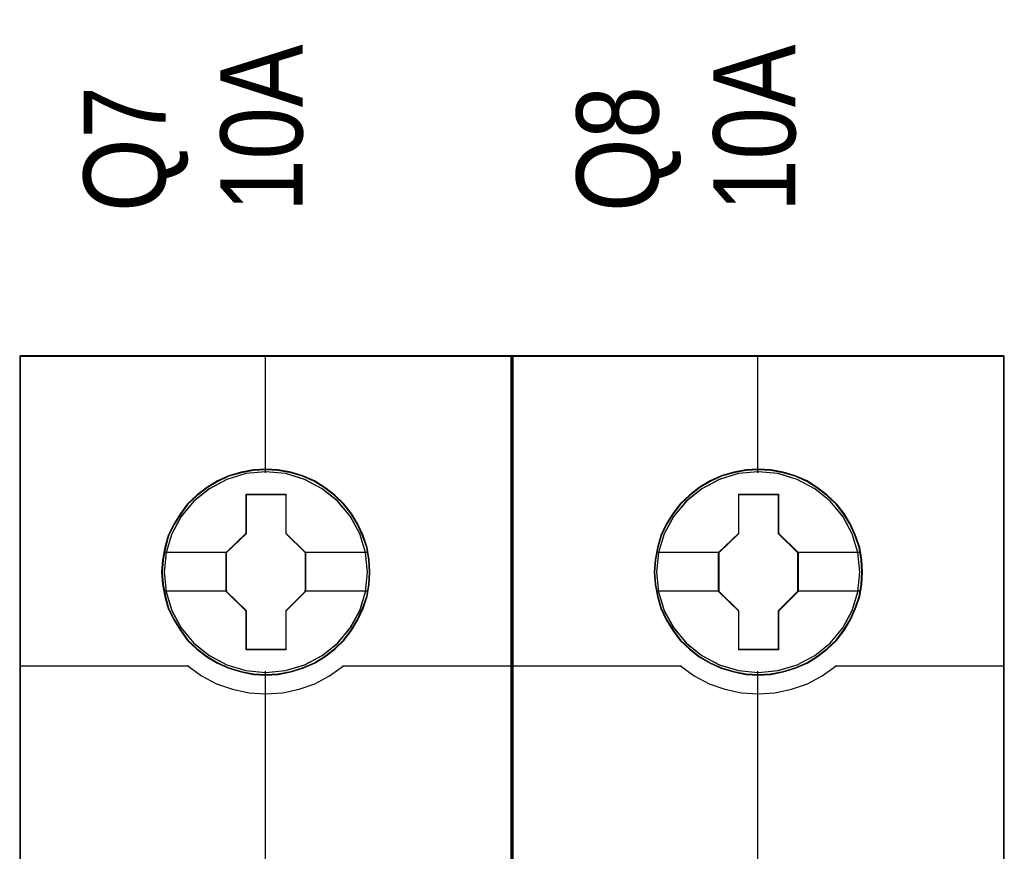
# Model space of a CAD drawing. Header units: millimetres. Extents: x -1290 to 1795, y -4192 to -1311.
# Tile 612 of 656: x 1120.82 to 1128.01, y -2942.42 to -2936.35. Entities that reach past the tile are written whole.
import ezdxf

# ---------------------------------------------------------------- set-up
doc = ezdxf.new("R2010")
doc.units = ezdxf.units.MM
doc.layers.add('45', color=7, linetype='Continuous')
doc.layers.add('Aparatura', color=7, linetype='Continuous', lineweight=13)
doc.styles.get("Standard").update_dxf_attribs({"font": 'ARIALN.TTF', "width": 0.8})

# ---------------------------------------------------------------- blocks, each defined once
blk = doc.blocks.new('*U393')
at = {"layer": '45', "color": 7}
for points in [[(468.391333, -233.760161), (450.418354, -233.760161), (450.418354, -315.4849), (468.391333, -315.4849), (468.391333, -233.760161)], [(463.208369, -241.660698), (463.186061, -241.209225), (463.11356, -240.757752), (462.957403, -240.322796), (462.773362, -239.904358), (462.539127, -239.513449), (462.260276, -239.166585), (461.925655, -238.847251), (461.557572, -238.566457), (461.189489, -238.324203), (460.754482, -238.137007), (460.319474, -238.010374), (459.862159, -237.922282), (459.410421, -237.900259), (458.953105, -237.922282), (458.506944, -238.010374), (458.055205, -238.137007), (457.642506, -238.324203), (457.252115, -238.566457), (456.889609, -238.847251), (456.549411, -239.166585), (456.287291, -239.513449), (456.041902, -239.904358), (455.84113, -240.322796), (455.724012, -240.757752), (455.63478, -241.209225), (455.601318, -241.660698), (455.63478, -242.106665), (455.724012, -242.547126), (455.84113, -242.982082), (456.041902, -243.395015), (456.287291, -243.79143), (456.549411, -244.149305), (456.889609, -244.468639), (457.252115, -244.749433), (457.642506, -244.980676), (458.055205, -245.167872), (458.506944, -245.30001), (458.953105, -245.393608), (459.410421, -245.415631), (459.862159, -245.393608), (460.319474, -245.30001), (460.754482, -245.167872), (461.189489, -244.980676), (461.557572, -244.749433), (461.925655, -244.468639), (462.260276, -244.149305), (462.539127, -243.79143), (462.773362, -243.395015), (462.957403, -242.982082), (463.11356, -242.547126), (463.186061, -242.106665), (463.208369, -241.660698)], [(463.208369, -241.660698), (463.186061, -241.209225), (463.11356, -240.757752), (462.957403, -240.322796), (462.773362, -239.904358), (462.539127, -239.513449), (462.260276, -239.166585), (461.925655, -238.847251), (461.557572, -238.566457), (461.189489, -238.324203), (460.754482, -238.137007), (460.319474, -238.010374), (459.862159, -237.922282), (459.410421, -237.900259), (458.953105, -237.922282), (458.506944, -238.010374), (458.055205, -238.137007), (457.642506, -238.324203), (457.252115, -238.566457), (456.889609, -238.847251), (456.549411, -239.166585), (456.287291, -239.513449), (456.041902, -239.904358), (455.84113, -240.322796), (455.724012, -240.757752), (455.63478, -241.209225), (455.601318, -241.660698), (455.63478, -242.106665), (455.724012, -242.547126), (455.84113, -242.982082), (456.041902, -243.395015), (456.287291, -243.79143), (456.549411, -244.149305), (456.889609, -244.468639), (457.252115, -244.749433), (457.642506, -244.980676), (458.055205, -245.167872), (458.506944, -245.30001), (458.953105, -245.393608), (459.410421, -245.415631), (459.862159, -245.393608), (460.319474, -245.30001), (460.754482, -245.167872), (461.189489, -244.980676), (461.557572, -244.749433), (461.925655, -244.468639), (462.260276, -244.149305), (462.539127, -243.79143), (462.773362, -243.395015), (462.957403, -242.982082), (463.11356, -242.547126), (463.186061, -242.106665), (463.208369, -241.660698)], [(458.690502, -238.80512), (460.141427, -238.80512), (460.141427, -240.232974), (460.861265, -240.938632), (460.861265, -242.366486), (460.141427, -243.08317), (460.141427, -244.499998), (458.690502, -244.499998), (458.690502, -243.08317), (457.953793, -242.366486), (457.953793, -240.938632), (458.690502, -240.232974), (458.690502, -238.80512)], [(458.690502, -238.80512), (460.141427, -238.80512), (460.141427, -238.80512), (460.141427, -240.232974), (460.141427, -240.232974), (460.861265, -240.938632), (460.861265, -240.938632), (460.861265, -242.366486), (460.861265, -242.366486), (460.141427, -243.08317), (460.141427, -243.08317), (460.141427, -244.499998), (460.141427, -244.499998), (458.690502, -244.499998), (458.690502, -244.499998), (458.690502, -243.08317), (458.690502, -243.08317), (457.953793, -242.366486), (457.953793, -242.366486), (457.953793, -240.938632), (457.953793, -240.938632), (458.690502, -240.232974), (458.690502, -240.232974), (458.690502, -238.80512), (458.690502, -238.80512)], [(458.700669, -238.823073), (460.132832, -238.823073), (460.132832, -240.241925), (460.843362, -240.943133), (460.843362, -242.361985), (460.132832, -243.074149), (460.132832, -244.482045), (458.700669, -244.482045), (458.700669, -243.074149), (457.973486, -242.361985), (457.973486, -240.943133), (458.700669, -240.241925), (458.700669, -238.823073)]]:
    blk.add_lwpolyline(points, close=True, dxfattribs=at)
at = {"layer": '45', "color": 139}
for points in [[(468.391333, -233.760161), (450.418354, -233.760161), (450.418354, -315.4849), (468.391333, -315.4849), (468.391333, -233.760161)], [(463.190466, -241.660683), (463.168263, -241.211583), (463.096103, -240.762483), (462.940681, -240.329813), (462.757506, -239.913574), (462.524374, -239.524719), (462.246836, -239.179679), (461.91379, -238.862023), (461.547439, -238.582704), (461.181089, -238.341724), (460.748129, -238.155511), (460.315169, -238.029544), (459.860006, -237.941915), (459.410394, -237.920008), (458.955231, -237.941915), (458.51117, -238.029544), (458.061558, -238.155511), (457.650801, -238.341724), (457.262248, -238.582704), (456.901448, -238.862023), (456.562851, -239.179679), (456.301965, -239.524719), (456.057732, -239.913574), (455.857904, -240.329813), (455.741338, -240.762483), (455.652526, -241.211583), (455.619221, -241.660683), (455.652526, -242.104307), (455.741338, -242.542453), (455.857904, -242.975123), (456.057732, -243.385885), (456.301965, -243.780217), (456.562851, -244.136211), (456.901448, -244.453867), (457.262248, -244.733186), (457.650801, -244.963213), (458.061558, -245.149425), (458.51117, -245.280869), (458.955231, -245.373975), (459.410394, -245.395882), (459.860006, -245.373975), (460.315169, -245.280869), (460.748129, -245.149425), (461.181089, -244.963213), (461.547439, -244.733186), (461.91379, -244.453867), (462.246836, -244.136211), (462.524374, -243.780217), (462.757506, -243.385885), (462.940681, -242.975123), (463.096103, -242.542453), (463.168263, -242.104307), (463.190466, -241.660683)], [(463.120644, -241.660638), (463.042553, -240.939347), (462.836169, -240.256599), (462.495915, -239.623404), (462.027368, -239.067295), (461.469575, -238.610293), (460.828112, -238.274425), (460.13087, -238.05969), (459.405739, -237.993617), (458.680607, -238.05969), (457.983365, -238.274425), (457.347481, -238.610293), (456.784109, -239.067295), (456.315562, -239.623404), (455.975308, -240.256599), (455.768925, -240.939347), (455.690834, -241.660638), (455.768925, -242.376423), (455.975308, -243.064677), (456.315562, -243.692366), (456.784109, -244.248475), (457.347481, -244.69997), (457.983365, -245.041345), (458.680607, -245.250574), (459.405739, -245.327659), (460.13087, -245.250574), (460.828112, -245.041345), (461.469575, -244.69997), (462.027368, -244.248475), (462.495915, -243.692366), (462.836169, -243.064677), (463.042553, -242.376423), (463.120644, -241.660638)], [(463.115273, -241.655192), (463.042756, -240.939395), (462.83636, -240.256636), (462.490509, -239.617925), (462.033093, -239.061806), (461.46969, -238.610304), (460.822613, -238.268924), (460.125332, -238.059691), (459.40016, -237.993617), (458.680567, -238.059691), (457.988864, -238.268924), (457.341787, -238.610304), (456.778384, -239.061806), (456.320968, -239.617925), (455.975117, -240.256636), (455.763144, -240.939395), (455.696205, -241.655192), (455.763144, -242.370988), (455.975117, -243.059254), (456.320968, -243.686953), (456.778384, -244.248578), (457.341787, -244.70008), (457.988864, -245.035954), (458.680567, -245.250693), (459.40016, -245.322273), (460.125332, -245.250693), (460.822613, -245.035954), (461.46969, -244.70008), (462.033093, -244.248578), (462.490509, -243.686953), (462.83636, -243.059254), (463.042756, -242.370988), (463.115273, -241.655192)]]:
    blk.add_lwpolyline(points, close=True, dxfattribs=at)
at = {"layer": '45', "color": 59}
blk.add_lwpolyline([(468.37343, -233.778115), (450.436257, -233.778115), (450.436257, -315.466946), (468.37343, -315.466946), (468.37343, -233.778115)], close=True, dxfattribs=at)
at = {"layer": '45', "color": 139}
for points in [[(459.380674, -233.760161), (459.380674, -238.036706)], [(450.418354, -245.081694), (456.600314, -245.081694)], [(456.560927, -245.081694), (457.063781, -245.439869), (457.611332, -245.729819), (458.18682, -245.928805), (458.795832, -246.065252), (459.399256, -246.105049), (460.013855, -246.065252), (460.622867, -245.928805), (461.198355, -245.729819), (461.734732, -245.439869), (462.24876, -245.081694)], [(462.209373, -245.081694), (468.391333, -245.081694)], [(459.380674, -245.277389), (459.380674, -252.501913)]]:
    blk.add_lwpolyline(points, dxfattribs=at)
at = {"layer": '45', "color": 7}
for points in [[(455.672931, -240.923643), (457.99318, -240.923643)], [(460.823669, -240.923643), (463.136756, -240.923643)], [(455.672931, -242.341977), (457.99318, -242.341977)], [(460.823669, -242.341977), (463.136756, -242.341977)]]:
    blk.add_lwpolyline(points, dxfattribs=at)
blk = doc.blocks.new('*U394')
at = {"layer": '45', "color": 7}
for points in [[(486.378634, -233.760161), (468.405655, -233.760161), (468.405655, -315.4849), (486.378634, -315.4849), (486.378634, -233.760161)], [(481.19567, -241.660698), (481.173362, -241.209225), (481.100861, -240.757752), (480.944705, -240.322796), (480.760663, -239.904358), (480.526428, -239.513449), (480.247578, -239.166585), (479.912957, -238.847251), (479.544873, -238.566457), (479.17679, -238.324203), (478.741783, -238.137007), (478.306776, -238.010374), (477.84946, -237.922282), (477.397722, -237.900259), (476.940407, -237.922282), (476.494245, -238.010374), (476.042507, -238.137007), (475.629808, -238.324203), (475.239416, -238.566457), (474.87691, -238.847251), (474.536712, -239.166585), (474.274592, -239.513449), (474.029204, -239.904358), (473.828431, -240.322796), (473.711314, -240.757752), (473.622081, -241.209225), (473.588619, -241.660698), (473.622081, -242.106665), (473.711314, -242.547126), (473.828431, -242.982082), (474.029204, -243.395015), (474.274592, -243.79143), (474.536712, -244.149305), (474.87691, -244.468639), (475.239416, -244.749433), (475.629808, -244.980676), (476.042507, -245.167872), (476.494245, -245.30001), (476.940407, -245.393608), (477.397722, -245.415631), (477.84946, -245.393608), (478.306776, -245.30001), (478.741783, -245.167872), (479.17679, -244.980676), (479.544873, -244.749433), (479.912957, -244.468639), (480.247578, -244.149305), (480.526428, -243.79143), (480.760663, -243.395015), (480.944705, -242.982082), (481.100861, -242.547126), (481.173362, -242.106665), (481.19567, -241.660698)], [(481.19567, -241.660698), (481.173362, -241.209225), (481.100861, -240.757752), (480.944705, -240.322796), (480.760663, -239.904358), (480.526428, -239.513449), (480.247578, -239.166585), (479.912957, -238.847251), (479.544873, -238.566457), (479.17679, -238.324203), (478.741783, -238.137007), (478.306776, -238.010374), (477.84946, -237.922282), (477.397722, -237.900259), (476.940407, -237.922282), (476.494245, -238.010374), (476.042507, -238.137007), (475.629808, -238.324203), (475.239416, -238.566457), (474.87691, -238.847251), (474.536712, -239.166585), (474.274592, -239.513449), (474.029204, -239.904358), (473.828431, -240.322796), (473.711314, -240.757752), (473.622081, -241.209225), (473.588619, -241.660698), (473.622081, -242.106665), (473.711314, -242.547126), (473.828431, -242.982082), (474.029204, -243.395015), (474.274592, -243.79143), (474.536712, -244.149305), (474.87691, -244.468639), (475.239416, -244.749433), (475.629808, -244.980676), (476.042507, -245.167872), (476.494245, -245.30001), (476.940407, -245.393608), (477.397722, -245.415631), (477.84946, -245.393608), (478.306776, -245.30001), (478.741783, -245.167872), (479.17679, -244.980676), (479.544873, -244.749433), (479.912957, -244.468639), (480.247578, -244.149305), (480.526428, -243.79143), (480.760663, -243.395015), (480.944705, -242.982082), (481.100861, -242.547126), (481.173362, -242.106665), (481.19567, -241.660698)], [(476.677804, -238.80512), (478.128728, -238.80512), (478.128728, -240.232974), (478.848567, -240.938632), (478.848567, -242.366486), (478.128728, -243.08317), (478.128728, -244.499998), (476.677804, -244.499998), (476.677804, -243.08317), (475.941094, -242.366486), (475.941094, -240.938632), (476.677804, -240.232974), (476.677804, -238.80512)], [(476.677804, -238.80512), (478.128728, -238.80512), (478.128728, -238.80512), (478.128728, -240.232974), (478.128728, -240.232974), (478.848567, -240.938632), (478.848567, -240.938632), (478.848567, -242.366486), (478.848567, -242.366486), (478.128728, -243.08317), (478.128728, -243.08317), (478.128728, -244.499998), (478.128728, -244.499998), (476.677804, -244.499998), (476.677804, -244.499998), (476.677804, -243.08317), (476.677804, -243.08317), (475.941094, -242.366486), (475.941094, -242.366486), (475.941094, -240.938632), (475.941094, -240.938632), (476.677804, -240.232974), (476.677804, -240.232974), (476.677804, -238.80512), (476.677804, -238.80512)], [(476.68618, -238.823073), (478.118343, -238.823073), (478.118343, -240.241925), (478.828873, -240.943133), (478.828873, -242.361985), (478.118343, -243.074149), (478.118343, -244.482045), (476.68618, -244.482045), (476.68618, -243.074149), (475.958997, -242.361985), (475.958997, -240.943133), (476.68618, -240.241925), (476.68618, -238.823073)]]:
    blk.add_lwpolyline(points, close=True, dxfattribs=at)
at = {"layer": '45', "color": 139}
for points in [[(486.378634, -233.760161), (468.405655, -233.760161), (468.405655, -315.4849), (486.378634, -315.4849), (486.378634, -233.760161)], [(481.175977, -241.660683), (481.153779, -241.211583), (481.081636, -240.762483), (480.926252, -240.329813), (480.74312, -239.913574), (480.510043, -239.524719), (480.23257, -239.179679), (479.899603, -238.862023), (479.533339, -238.582704), (479.167075, -238.341724), (478.734217, -238.155511), (478.30136, -238.029544), (477.846305, -237.941915), (477.396799, -237.920008), (476.941744, -237.941915), (476.497788, -238.029544), (476.048282, -238.155511), (475.637622, -238.341724), (475.249161, -238.582704), (474.888446, -238.862023), (474.54993, -239.179679), (474.289105, -239.524719), (474.044929, -239.913574), (473.845149, -240.329813), (473.72861, -240.762483), (473.639819, -241.211583), (473.606522, -241.660683), (473.639819, -242.104307), (473.72861, -242.542453), (473.845149, -242.975123), (474.044929, -243.385885), (474.289105, -243.780217), (474.54993, -244.136211), (474.888446, -244.453867), (475.249161, -244.733186), (475.637622, -244.963213), (476.048282, -245.149425), (476.497788, -245.280869), (476.941744, -245.373975), (477.396799, -245.395882), (477.846305, -245.373975), (478.30136, -245.280869), (478.734217, -245.149425), (479.167075, -244.963213), (479.533339, -244.733186), (479.899603, -244.453867), (480.23257, -244.136211), (480.510043, -243.780217), (480.74312, -243.385885), (480.926252, -242.975123), (481.081636, -242.542453), (481.153779, -242.104307), (481.175977, -241.660683)], [(481.106155, -241.660638), (481.028064, -240.939347), (480.82168, -240.256599), (480.481426, -239.623404), (480.012879, -239.067295), (479.455086, -238.610293), (478.813623, -238.274425), (478.116381, -238.05969), (477.39125, -237.993617), (476.666118, -238.05969), (475.968876, -238.274425), (475.332992, -238.610293), (474.76962, -239.067295), (474.301074, -239.623404), (473.960819, -240.256599), (473.754436, -240.939347), (473.676345, -241.660638), (473.754436, -242.376423), (473.960819, -243.064677), (474.301074, -243.692366), (474.76962, -244.248475), (475.332992, -244.69997), (475.968876, -245.041345), (476.666118, -245.250574), (477.39125, -245.327659), (478.116381, -245.250574), (478.813623, -245.041345), (479.455086, -244.69997), (480.012879, -244.248475), (480.481426, -243.692366), (480.82168, -243.064677), (481.028064, -242.376423), (481.106155, -241.660638)], [(481.100784, -241.655192), (481.028267, -240.939395), (480.821871, -240.256636), (480.47602, -239.617925), (480.018604, -239.061806), (479.455201, -238.610304), (478.808124, -238.268924), (478.110844, -238.059691), (477.385671, -237.993617), (476.666078, -238.059691), (475.974375, -238.268924), (475.327298, -238.610304), (474.763896, -239.061806), (474.306479, -239.617925), (473.960628, -240.256636), (473.748655, -240.939395), (473.681716, -241.655192), (473.748655, -242.370988), (473.960628, -243.059254), (474.306479, -243.686953), (474.763896, -244.248578), (475.327298, -244.70008), (475.974375, -245.035954), (476.666078, -245.250693), (477.385671, -245.322273), (478.110844, -245.250693), (478.808124, -245.035954), (479.455201, -244.70008), (480.018604, -244.248578), (480.47602, -243.686953), (480.821871, -243.059254), (481.028267, -242.370988), (481.100784, -241.655192)]]:
    blk.add_lwpolyline(points, close=True, dxfattribs=at)
at = {"layer": '45', "color": 59}
blk.add_lwpolyline([(486.358941, -233.778115), (468.423559, -233.778115), (468.423559, -315.466946), (486.358941, -315.466946), (486.358941, -233.778115)], close=True, dxfattribs=at)
at = {"layer": '45', "color": 139}
for points in [[(477.366185, -233.760161), (477.366185, -238.036706)], [(468.405655, -245.081694), (474.585825, -245.081694)], [(474.548228, -245.081694), (475.051082, -245.439869), (475.598634, -245.729819), (476.174122, -245.928805), (476.783133, -246.065252), (477.386558, -246.105049), (478.001156, -246.065252), (478.610168, -245.928805), (479.185656, -245.729819), (479.722033, -245.439869), (480.236061, -245.081694)], [(480.196674, -245.081694), (486.378634, -245.081694)], [(477.366185, -245.277389), (477.366185, -252.501913)]]:
    blk.add_lwpolyline(points, dxfattribs=at)
at = {"layer": '45', "color": 7}
for points in [[(473.660232, -240.923643), (475.978691, -240.923643)], [(478.80918, -240.923643), (481.122268, -240.923643)], [(473.660232, -242.341977), (475.978691, -242.341977)], [(478.80918, -242.341977), (481.122268, -242.341977)]]:
    blk.add_lwpolyline(points, dxfattribs=at)

msp = doc.modelspace()

# ---------------------------------------------------------------- block references
at = {"layer": 'Aparatura', "color": 7, "lineweight": 13}
ref = msp.add_blockref('*U393', (1030.7383, -2892.0529), dxfattribs=dict(at, xscale=0.2, yscale=0.2, zscale=0.2))
ref.add_attrib('Oznaczenie', 'Q7', (1121.8883, -2937.7529), dxfattribs={"layer": '0', "height": 0.6, "rotation": 90, "flags": 2})
ref.add_attrib('Pr¹d znamionowy', '10A', (1122.8883, -2937.7529), dxfattribs={"layer": '0', "height": 0.6, "rotation": 90, "flags": 2})
ref = msp.add_blockref('*U394', (1030.7383, -2892.0529), dxfattribs=dict(at, xscale=0.2, yscale=0.2, zscale=0.2))
ref.add_attrib('Oznaczenie', 'Q8', (1125.4883, -2937.7529), dxfattribs={"layer": '0', "height": 0.6, "rotation": 90, "flags": 2})
ref.add_attrib('Pr¹d znamionowy', '10A', (1126.4883, -2937.7529), dxfattribs={"layer": '0', "height": 0.6, "rotation": 90, "flags": 2})

doc.saveas('drawing.dxf')
